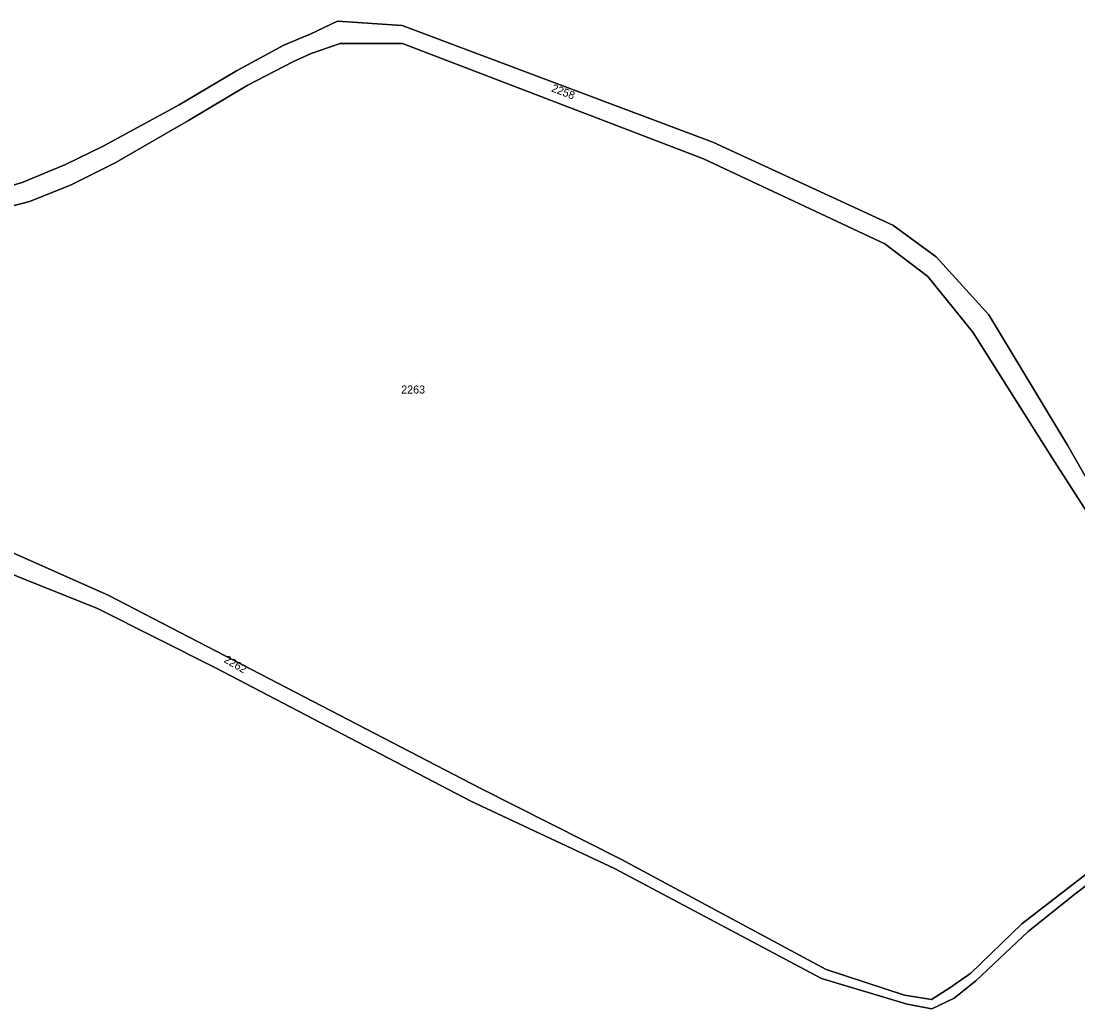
# Model space of a CAD drawing. Extents: x -262715 to -259381, y -1237238 to -1231182.
# Drawn here: x -261031.2 to -260767.3, y -1235111.5 to -1234864.7 of the extents above; entities that cross this region are included whole.
import ezdxf

# ---------------------------------------------------------------- set-up
doc = ezdxf.new("R2010")
doc.units = 0
for name, color, linetype in [('body_kn', 7, 'Continuous'), ('kladpar_druhypozemkov', 7, 'Continuous'), ('kladpar_hranice', 7, 'Continuous'), ('kladpar_parcelnecisla', 7, 'Continuous'), ('kladpar_plochy', 7, 'Continuous')]:
    doc.layers.add(name, color=color, linetype=linetype)

msp = doc.modelspace()

# ---------------------------------------------------------------- linework, layer by layer
at = {"layer": 'body_kn'}
for p, q in [((-260952.26, -1234864.66), (-260952.26, -1234864.66)), ((-260959.02, -1234867.94), (-260959.02, -1234867.94)), ((-260936.05, -1234865.79), (-260936.05, -1234865.79)), ((-260965.63, -1234870.68), (-260965.63, -1234870.68)), ((-260951.56, -1234870.27), (-260951.56, -1234870.27)), ((-260936, -1234870.24), (-260936, -1234870.24)), ((-260958.8, -1234872.71), (-260958.8, -1234872.71)), ((-260963.24, -1234874.79), (-260963.24, -1234874.79)), ((-260977.44, -1234877.08), (-260977.44, -1234877.08)), ((-260974.82, -1234880.72), (-260974.82, -1234880.72)), ((-260991.81, -1234885.54), (-260991.81, -1234885.54)), ((-260989.41, -1234889.49), (-260989.41, -1234889.49)), ((-261010.76, -1234895.93), (-261010.76, -1234895.93)), ((-260858.44, -1234894.89), (-260858.44, -1234894.89)), ((-260860.82, -1234899.1), (-260860.82, -1234899.1)), ((-261020.16, -1234900.5), (-261020.16, -1234900.5)), ((-261007.73, -1234900.11), (-261007.73, -1234900.11)), ((-261030.98, -1234905), (-261030.98, -1234905)), ((-261018.93, -1234905.64), (-261018.93, -1234905.64)), ((-261029.12, -1234909.75), (-261029.12, -1234909.75)), ((-260813.54, -1234915.63), (-260813.54, -1234915.63)), ((-260815.53, -1234920.31), (-260815.53, -1234920.31)), ((-260815.53, -1234920.31), (-260815.53, -1234920.31)), ((-260802.65, -1234923.54), (-260802.65, -1234923.54)), ((-260804.79, -1234928.52), (-260804.79, -1234928.52)), ((-260789.53, -1234938.1), (-260789.53, -1234938.1)), ((-260793.55, -1234942.37), (-260793.55, -1234942.37)), ((-260769.9, -1234970.62), (-260769.9, -1234970.62)), ((-260773.29, -1234974.43), (-260773.29, -1234974.43)), ((-261009.52, -1235008.15), (-261009.52, -1235008.15)), ((-261012.14, -1235011.46), (-261012.14, -1235011.46)), ((-260980.31, -1235023.27), (-260980.31, -1235023.27)), ((-260982.7, -1235026.27), (-260982.7, -1235026.27)), ((-260916.55, -1235056.34), (-260916.55, -1235056.34)), ((-260918.94, -1235059.65), (-260918.94, -1235059.65)), ((-260883.05, -1235076.45), (-260883.05, -1235076.45)), ((-260881.32, -1235074.19), (-260881.32, -1235074.19)), ((-260767.66, -1235082.54), (-260767.66, -1235082.54)), ((-260781.32, -1235090.26), (-260781.32, -1235090.26)), ((-260779.69, -1235092.22), (-260779.69, -1235092.22)), ((-260830.13, -1235101.71), (-260830.13, -1235101.71)), ((-260794, -1235102.6), (-260794, -1235102.6)), ((-260831.32, -1235103.96), (-260831.32, -1235103.96)), ((-260792.76, -1235104.48), (-260792.76, -1235104.48)), ((-260810.62, -1235108.11), (-260810.62, -1235108.11)), ((-260799.27, -1235106.23), (-260799.27, -1235106.23)), ((-260809.93, -1235110.38), (-260809.93, -1235110.38)), ((-260803.83, -1235109.17), (-260803.83, -1235109.17)), ((-260798.19, -1235108.82), (-260798.19, -1235108.82)), ((-260803.76, -1235111.52), (-260803.76, -1235111.52))]:
    msp.add_line(p, q, dxfattribs=at)
at = {"layer": 'kladpar_druhypozemkov'}
for p, q in [((-260901.71, -1234881.67), (-260901.71, -1234881.67)), ((-260932.49, -1234953.53), (-260932.49, -1234953.53)), ((-260983.13, -1235024.33), (-260983.13, -1235024.33))]:
    msp.add_line(p, q, dxfattribs=at)
at = {"layer": 'kladpar_hranice'}
for points in [[(-261045.24, -1234909.16), (-261030.98, -1234905), (-261020.16, -1234900.5), (-261010.76, -1234895.93), (-260991.81, -1234885.54), (-260977.44, -1234877.08), (-260965.63, -1234870.68), (-260959.02, -1234867.94), (-260952.26, -1234864.66), (-260936.05, -1234865.79), (-260858.44, -1234894.89), (-260813.54, -1234915.63), (-260802.65, -1234923.54), (-260789.53, -1234938.1), (-260769.9, -1234970.62), (-260750.44, -1235004.62)], [(-260676.05, -1234993.29), (-260690.82, -1235012.73), (-260708.87, -1235031.75), (-260727.77, -1235049.91), (-260739.38, -1235023), (-260750.44, -1235004.62), (-260769.9, -1234970.62), (-260789.53, -1234938.1), (-260802.65, -1234923.54), (-260813.54, -1234915.63), (-260858.44, -1234894.89), (-260936.05, -1234865.79), (-260952.26, -1234864.66), (-260959.02, -1234867.94), (-260965.63, -1234870.68), (-260977.44, -1234877.08), (-260991.81, -1234885.54), (-261010.76, -1234895.93), (-261020.16, -1234900.5), (-261030.98, -1234905), (-261045.24, -1234909.16)], [(-260815.53, -1234920.31), (-260860.82, -1234899.1), (-260936, -1234870.24), (-260951.56, -1234870.27), (-260958.8, -1234872.71), (-260963.24, -1234874.79), (-260974.82, -1234880.72), (-260989.41, -1234889.49), (-261007.73, -1234900.11), (-261018.93, -1234905.64), (-261029.12, -1234909.75), (-261045.1, -1234913.93)], [(-261045.1, -1234913.93), (-261029.12, -1234909.75), (-261018.93, -1234905.64), (-261007.73, -1234900.11), (-260989.41, -1234889.49), (-260974.82, -1234880.72), (-260963.24, -1234874.79), (-260958.8, -1234872.71), (-260951.56, -1234870.27), (-260936, -1234870.24), (-260860.82, -1234899.1), (-260815.53, -1234920.31), (-260804.79, -1234928.52), (-260793.55, -1234942.37), (-260773.29, -1234974.43), (-260752.87, -1235006.17)], [(-260752.87, -1235006.17), (-260773.29, -1234974.43), (-260793.55, -1234942.37), (-260804.79, -1234928.52), (-260815.53, -1234920.31)], [(-261049.86, -1234990.19), (-261009.52, -1235008.15), (-260980.31, -1235023.27), (-260916.55, -1235056.34), (-260881.32, -1235074.19), (-260830.13, -1235101.71), (-260810.62, -1235108.11), (-260803.83, -1235109.17), (-260799.27, -1235106.23), (-260794, -1235102.6), (-260781.32, -1235090.26), (-260743.57, -1235061.13)], [(-260743.57, -1235061.13), (-260781.32, -1235090.26), (-260794, -1235102.6), (-260799.27, -1235106.23), (-260803.83, -1235109.17), (-260810.62, -1235108.11), (-260830.13, -1235101.71), (-260881.32, -1235074.19), (-260916.55, -1235056.34), (-260980.31, -1235023.27), (-261009.52, -1235008.15), (-261049.86, -1234990.19)], [(-260742.33, -1235063.33), (-260767.66, -1235082.54), (-260779.69, -1235092.22), (-260792.76, -1235104.48), (-260798.19, -1235108.82), (-260803.76, -1235111.52), (-260809.93, -1235110.38), (-260831.32, -1235103.96), (-260883.05, -1235076.45), (-260918.94, -1235059.65), (-260982.7, -1235026.27), (-261012.14, -1235011.46), (-261052.54, -1234995.31)], [(-261052.54, -1234995.31), (-261012.14, -1235011.46), (-260982.7, -1235026.27), (-260918.94, -1235059.65), (-260883.05, -1235076.45), (-260831.32, -1235103.96), (-260809.93, -1235110.38), (-260803.76, -1235111.52), (-260798.19, -1235108.82), (-260792.76, -1235104.48), (-260779.69, -1235092.22), (-260767.66, -1235082.54), (-260742.33, -1235063.33)]]:
    msp.add_lwpolyline(points, dxfattribs=at)
at = {"layer": 'kladpar_plochy'}
for p, q in [((-260952.26, -1234864.66), (-260959.02, -1234867.94)), ((-260936.05, -1234865.79), (-260952.26, -1234864.66)), ((-260959.02, -1234867.94), (-260965.63, -1234870.68)), ((-260858.44, -1234894.89), (-260936.05, -1234865.79)), ((-260965.63, -1234870.68), (-260977.44, -1234877.08)), ((-260977.44, -1234877.08), (-260991.81, -1234885.54)), ((-260991.81, -1234885.54), (-261010.76, -1234895.93)), ((-261010.76, -1234895.93), (-261020.16, -1234900.5)), ((-260813.54, -1234915.63), (-260858.44, -1234894.89)), ((-261020.16, -1234900.5), (-261030.98, -1234905)), ((-261030.98, -1234905), (-261045.24, -1234909.16)), ((-260802.65, -1234923.54), (-260813.54, -1234915.63)), ((-260789.53, -1234938.1), (-260802.65, -1234923.54)), ((-260769.9, -1234970.62), (-260789.53, -1234938.1)), ((-260750.44, -1235004.62), (-260769.9, -1234970.62))]:
    msp.add_line(p, q, dxfattribs=at)
for points in [[(-261045.24, -1234909.16), (-261030.98, -1234905), (-261020.16, -1234900.5), (-261010.76, -1234895.93), (-260991.81, -1234885.54), (-260977.44, -1234877.08), (-260965.63, -1234870.68), (-260959.02, -1234867.94), (-260952.26, -1234864.66), (-260936.05, -1234865.79), (-260858.44, -1234894.89), (-260813.54, -1234915.63), (-260802.65, -1234923.54), (-260789.53, -1234938.1), (-260769.9, -1234970.62), (-260750.44, -1235004.62)], [(-260752.87, -1235006.17), (-260773.29, -1234974.43), (-260793.55, -1234942.37), (-260804.79, -1234928.52), (-260815.53, -1234920.31), (-260860.82, -1234899.1), (-260936, -1234870.24), (-260951.56, -1234870.27), (-260958.8, -1234872.71), (-260963.24, -1234874.79), (-260974.82, -1234880.72), (-260989.41, -1234889.49), (-261007.73, -1234900.11), (-261018.93, -1234905.64), (-261029.12, -1234909.75), (-261045.1, -1234913.93)], [(-261045.1, -1234913.93), (-261029.12, -1234909.75), (-261018.93, -1234905.64), (-261007.73, -1234900.11), (-260989.41, -1234889.49), (-260974.82, -1234880.72), (-260963.24, -1234874.79), (-260958.8, -1234872.71), (-260951.56, -1234870.27), (-260936, -1234870.24), (-260860.82, -1234899.1), (-260815.53, -1234920.31), (-260804.79, -1234928.52), (-260793.55, -1234942.37), (-260773.29, -1234974.43), (-260752.87, -1235006.17)], [(-261049.86, -1234990.19), (-261009.52, -1235008.15), (-260980.31, -1235023.27), (-260916.55, -1235056.34), (-260881.32, -1235074.19), (-260830.13, -1235101.71), (-260810.62, -1235108.11), (-260803.83, -1235109.17), (-260799.27, -1235106.23), (-260794, -1235102.6), (-260781.32, -1235090.26), (-260743.57, -1235061.13)], [(-260743.57, -1235061.13), (-260781.32, -1235090.26), (-260794, -1235102.6), (-260799.27, -1235106.23), (-260803.83, -1235109.17), (-260810.62, -1235108.11), (-260830.13, -1235101.71), (-260881.32, -1235074.19), (-260916.55, -1235056.34), (-260980.31, -1235023.27), (-261009.52, -1235008.15), (-261049.86, -1234990.19)], [(-260742.33, -1235063.33), (-260767.66, -1235082.54), (-260779.69, -1235092.22), (-260792.76, -1235104.48), (-260798.19, -1235108.82), (-260803.76, -1235111.52), (-260809.93, -1235110.38), (-260831.32, -1235103.96), (-260883.05, -1235076.45), (-260918.94, -1235059.65), (-260982.7, -1235026.27), (-261012.14, -1235011.46), (-261052.54, -1234995.31)], [(-261052.54, -1234995.31), (-261012.14, -1235011.46), (-260982.7, -1235026.27), (-260918.94, -1235059.65), (-260883.05, -1235076.45), (-260831.32, -1235103.96), (-260809.93, -1235110.38), (-260803.76, -1235111.52), (-260798.19, -1235108.82), (-260792.76, -1235104.48), (-260779.69, -1235092.22), (-260767.66, -1235082.54), (-260742.33, -1235063.33)]]:
    msp.add_lwpolyline(points, dxfattribs=at)

# ---------------------------------------------------------------- texts
at = {"layer": 'kladpar_parcelnecisla'}
for s, rotation, p in [('2258', 339, (-260898.95, -1234882.17)), ('2262', 330, (-260980.78, -1235024.76))]:
    msp.add_text(s, height=2, rotation=rotation, dxfattribs=at).set_placement(p)
msp.add_text('2263', height=2, dxfattribs=at).set_placement((-260936.31, -1234957.73))

doc.saveas('drawing.dxf')
